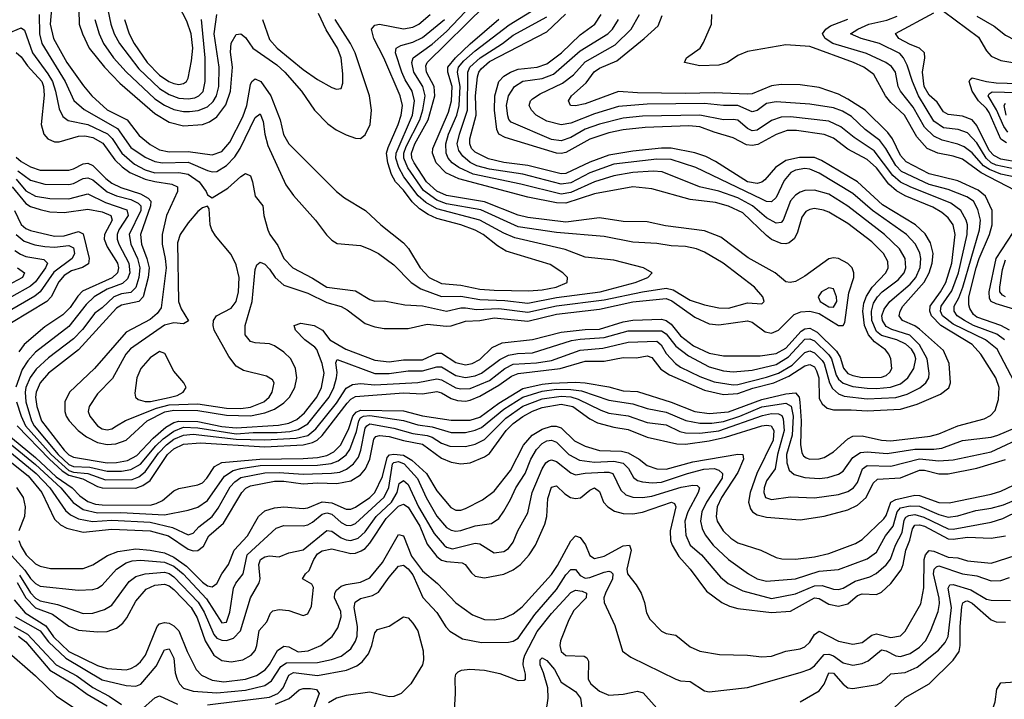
# Model space of a CAD drawing. Header units: inches. Extents: x 884549 to 1028252, y 526810 to 653624.
# Tile 572 of 656: x 964464 to 968584, y 550685 to 553529. Entities that reach past the tile are written whole.
import ezdxf

# ---------------------------------------------------------------- set-up
doc = ezdxf.new("R2010")
doc.units = ezdxf.units.IN
doc.header["$MEASUREMENT"] = 0
doc.layers.add('A9565', color=7, linetype='Continuous')

msp = doc.modelspace()

# ---------------------------------------------------------------- linework, layer by layer
at = {"layer": 'A9565', "color": 5}
for points, elevation in [([(964710.1, 553630), (964713.3, 553510), (964727, 553470), (964755.7, 553410), (964819, 553330), (964883.1, 553263.1), (965030, 553136.5), (965090, 553099.6), (965150, 553084.8), (965230, 553090.7), (965258.4, 553101.6), (965290, 553123), (965327.4, 553172.6), (965345.9, 553230), (965354.4, 553330), (965346.8, 553393.2), (965349.3, 553430.7), (965370, 553466.4), (965390, 553470.2), (965410, 553454.3), (965440.5, 553410), (965539.9, 553339.9), (965573.9, 553310), (965643.1, 553230), (965698.1, 553150), (965753.3, 553093.3), (965788.5, 553068.5), (965830, 553047.5), (965870, 553033.3), (965890, 553032.4), (965910, 553046.8), (965931.4, 553090), (965936, 553150), (965927.8, 553210), (965868.7, 553390), (965849, 553430), (965784.3, 553530)], 2620), ([(964410.9, 553469.1), (964470, 553494.4), (964485.1, 553485.1), (964517.8, 553390), (964582.9, 553302.9), (964602.1, 553270), (964615, 553230), (964630, 553155.3), (964644.4, 553124.4), (964667.4, 553107.4), (964750, 553090.5), (964831.6, 553051.6), (964851.7, 553031.7), (964892.3, 552970), (964944.6, 552924.6), (964990, 552900.7), (965030, 552888.7), (965130, 552888.9), (965170, 552882.4), (965214.8, 552850), (965245.4, 552810), (965250, 552795.8), (965270, 552784), (965335.3, 552824.7), (965390, 552872.9), (965410, 552885.3), (965430, 552875.8), (965439, 552850), (965449.3, 552790), (965481.8, 552750), (965485.5, 552710), (965503.3, 552650), (965511.8, 552630), (965544.2, 552584.2), (965570, 552529.2), (965607.6, 552490), (965690, 552447.7), (965750, 552409.3), (965870, 552393.9), (965930, 552357.7), (965950, 552351), (965990, 552352.6), (966075.5, 552335.5), (966150, 552331.1), (966250, 552309.7), (966310, 552322.9), (966330, 552322.9), (966375.7, 552315.7), (966470, 552320.5), (966590, 552304.8), (966710, 552331.9), (966910, 552356.3), (967070, 552390.6), (967170, 552406.1), (967198.7, 552398.7), (967270, 552355.7), (967330, 552336.1), (967390, 552322.8), (967430, 552321.7), (967510, 552344.5), (967570, 552340.3), (967579.7, 552350), (967574.6, 552370), (967539.3, 552410), (967408.1, 552510), (967330, 552555.8), (967296.4, 552570), (967250, 552579.9), (967190, 552582.2), (967130, 552592.9), (967030, 552597.4), (966910, 552621.3), (966710, 552638.1), (966550, 552662.9), (966393.9, 552733.9), (966250, 552758.9), (966210, 552773.4), (966154.4, 552814.4), (966088.9, 552908.9), (966071.9, 552950), (966071.8, 552970), (966081.3, 552998.7), (966138.6, 553110), (966152, 553152), (966160.4, 553210), (966151.2, 553250), (966113, 553310), (966105.1, 553350), (966110.2, 553369.8), (966190, 553426.9), (966250, 553478.9), (966355.6, 553590)], 2540), ([(964450, 553391.7), (964470, 553374), (964496.5, 553336.5), (964556.5, 553270), (964563.9, 553250), (964567, 553213), (964554.2, 553090), (964565.4, 553050), (964582.5, 553030), (964610, 553018.3), (964630, 553017.2), (964710, 553041.6), (964737.2, 553042.8), (964770, 553036), (964812.5, 553012.5), (964862.4, 552942.4), (964892.7, 552912.7), (964925.5, 552890), (964990, 552861.6), (965030, 552851.3), (965101.4, 552841.4), (965124.5, 552830), (965124.4, 552810), (965079.3, 552710), (965060.4, 552630), (965060, 552590), (965073.7, 552530), (965076.9, 552490), (965056.7, 552323.3), (965040.4, 552299.6), (965010, 552274.7), (964910, 552221.1), (964777.5, 552070), (964672.5, 551970), (964652.9, 551930), (964653, 551890), (964659.4, 551870), (964671, 551850), (964709.6, 551810), (964744, 551784), (964790, 551759.8), (964830, 551750.9), (964866.2, 551753.8), (964910.1, 551769.9), (964997.5, 551850), (965071.4, 551888.6), (965110, 551894.5), (965210, 551893.7), (965330, 551874.7), (965430, 551871.5), (965490, 551883.7), (965530, 551899.9), (965570, 551925.6), (965592.8, 551950), (965616.4, 551990), (965624.2, 552030), (965618.6, 552070), (965598.8, 552110), (965570, 552138.3), (965530, 552164), (965510, 552172.3), (965450, 552176.7), (965430, 552182.5), (965408.3, 552210), (965408.5, 552250), (965436.7, 552350), (965450, 552483.1), (965456.5, 552503.5), (965470, 552514.2), (965490, 552505.4), (965510, 552484.9), (965533.6, 552450), (965570, 552418.8), (965670, 552385.1), (965750, 552345.1), (965810, 552328.5), (965834.9, 552314.9), (965910, 552258.1), (965950, 552244.4), (965990, 552236.9), (966090, 552236.2), (966170, 552255.1), (966250, 552246.2), (966270, 552247.8), (966330, 552268), (966390, 552270.5), (966450, 552280.8), (966590, 552267.8), (966710, 552296.7), (966890, 552317.3), (967030, 552348.3), (967170, 552361.9), (967193.2, 552353.2), (967290, 552284), (967350, 552255.8), (967390, 552251.9), (967510, 552268.7), (967530, 552263.1), (967583.3, 552223.3), (967610, 552216.9), (967639.9, 552230), (967704.6, 552295.4), (967733, 552307), (967770, 552308.7), (967810, 552299.9), (967890, 552249.7), (967910, 552249.1), (967917.6, 552262.4), (967934, 552386), (967954.5, 552450), (967954.9, 552470), (967947.5, 552490), (967930, 552509.4), (967890, 552530.4), (967870, 552532.8), (967850, 552527.8), (967750, 552455.4), (967710, 552432.9), (967688.9, 552428.9), (967670, 552432.8), (967625.2, 552470), (967512.6, 552532.6), (967398.4, 552618.4), (967330, 552645.6), (967166.9, 552666.9), (967090, 552682.9), (966990, 552684.3), (966890, 552699.6), (966750, 552681.9), (966590, 552701.5), (966550, 552711.5), (966410, 552766.9), (966250, 552794), (966210, 552811.5), (966166, 552850), (966114.6, 552930), (966105.9, 552950), (966103.9, 552970), (966118.2, 553010), (966173.8, 553110), (966201, 553210), (966198.3, 553250), (966166.6, 553310), (966164.1, 553335.9), (966170, 553350), (966414.1, 553590)], 2520), ([(964598.5, 553590), (964592.5, 553510), (964605.6, 553450), (964661.9, 553350), (964732, 553252), (964766.9, 553210), (964830, 553151.9), (964913.5, 553110), (964964, 553044), (965010, 553006.1), (965050, 552984.2), (965090, 552975.4), (965170, 552978), (965270, 552962.9), (965310, 552977.3), (965343.5, 553016.5), (965397.5, 553122.5), (965415.1, 553170), (965430, 553257.2), (965436.2, 553270), (965450, 553282), (965473.6, 553270), (965515.6, 553210), (965553.9, 553110), (965568.6, 553048.6), (965590, 553009.5), (965789.7, 552809.7), (965823.7, 552783.7), (965911.1, 552730), (965975.6, 552670), (966070, 552595.7), (966091.2, 552571.2), (966139.7, 552490), (966177.4, 552450), (966230, 552425), (966310, 552417.9), (966390, 552401.5), (966450, 552396.6), (966595.1, 552395.1), (966650, 552398.9), (966709.7, 552410), (966754.8, 552430), (966756.8, 552450), (966736.5, 552470), (966684.1, 552504.1), (966500.2, 552560.2), (966463.1, 552583.1), (966403.6, 552630), (966370, 552648.2), (966310, 552670.2), (966210, 552697.7), (966173.8, 552713.8), (966137.8, 552737.8), (966106.6, 552766.6), (966070, 552815.9), (966036.3, 552850), (966020.9, 552880.9), (966004.5, 552930), (965999.8, 552970), (966006.2, 552993.8), (966048.7, 553090), (966060.5, 553130), (966065.6, 553170), (966056.4, 553210), (965988, 553370), (965946.6, 553450), (965935.9, 553490), (965950, 553506.6), (965969.9, 553510.1), (966070, 553491.2), (966110, 553497.9), (966134.1, 553510), (966181.4, 553550)], 2580), ([(964402.6, 551802.6), (964530, 551697.6), (964616.8, 551616.8), (964684.7, 551570), (964716.8, 551536.8), (964750, 551513.3), (964782.2, 551502.2), (964810, 551498.9), (965010, 551498.3), (965035.6, 551504.4), (965062.5, 551517.5), (965110, 551557.2), (965130, 551567), (965210, 551582.5), (965228.8, 551591.2), (965247.5, 551610), (965280.2, 551659.8), (965310, 551676.2), (965469.4, 551690.6), (965650, 551693.1), (965710, 551697.5), (965750, 551706.1), (965779, 551721), (965807.6, 551750), (965842.1, 551817.9), (965858.4, 551870), (965872.9, 551887.1), (965890, 551895.3), (966070, 551891.7), (966150, 551871.3), (966270, 551853.6), (966350, 551852.6), (966390, 551866.5), (966470, 551924.6), (966570, 551985.3), (966650, 552003.6), (966690, 552008), (966790, 552012.4), (966829.9, 552009.9), (966930, 551992.9), (966990, 551975.8), (967050, 551972.8), (967190, 551928.6), (967290, 551890.1), (967350, 551881.7), (967430, 551887.6), (967570, 551940.4), (967670, 551963.8), (967710, 551967.8), (967726.2, 551950), (967729.2, 551929.2), (967734.2, 551850), (967732.1, 551752.1), (967736.5, 551716.5), (967743.6, 551703.6), (967755.3, 551695.3), (967770, 551690.6), (967810, 551692.2), (967830, 551697.5), (967870, 551720.1), (967930, 551775.3), (967950, 551786.3), (967990, 551787.3), (968070, 551769.8), (968110, 551767), (968273.7, 551786.3), (968310, 551795.7), (968390, 551830), (968500.5, 551859.5), (968526.9, 551873.1), (968546.4, 551893.6), (968560.1, 551939.9), (968563, 551990), (968549.5, 552030), (968486.1, 552130), (968449.9, 552170), (968319.4, 552250), (968279.2, 552290), (968272.1, 552310), (968274.6, 552330), (968317.9, 552390), (968339.7, 552430), (968365.4, 552510), (968378.8, 552630), (968369.9, 552670), (968350, 552699.5), (968322.5, 552722.5), (968284.8, 552744.8), (968170, 552791.6), (968132.8, 552812.8), (968101.4, 552841.4), (968050, 552909.3), (968010, 552944.6), (967930, 552987.7), (967870, 553033.7), (967830, 553048.8), (967714.8, 553065.2), (967675.1, 553064.9), (967630, 553049.2), (967552.6, 553007.4), (967530, 553002.1), (967505.6, 553005.6), (967450, 553034.7), (967370, 553057.8), (967310, 553081.2), (967264.4, 553084.4), (967082, 553078), (966990, 553068.5), (966930, 553055.4), (966850, 553028.7), (966750, 552973.9), (966730, 552968.8), (966710, 552970), (966495.6, 553035.6), (966470, 553049.5), (966461, 553070), (966451.7, 553150), (966452.2, 553210), (966469.9, 553270), (966490, 553293), (966517.5, 553310), (966550, 553322.1), (966630, 553330), (966670, 553344.5), (966731, 553390), (966810, 553466.1), (966870.9, 553510), (966898, 553550)], 2380), ([(964454.3, 551830), (964589.8, 551690), (964641.8, 551641.8), (964670, 551623.1), (964728.3, 551608.3), (964790, 551575.6), (964810, 551570.2), (964950, 551568.3), (964979.9, 551580.1), (965010, 551601.3), (965082.6, 551710), (965110, 551733.9), (965150, 551753.1), (965221.2, 551758.8), (965490, 551741.6), (965650, 551750.5), (965690, 551760.3), (965709.7, 551770.3), (965730.6, 551789.4), (965835, 551925), (965850, 551941.6), (965870, 551952.6), (966070, 551967.2), (966150, 551962.8), (966210, 551973.9), (966230, 551968.2), (966270, 551943.7), (966296.1, 551936.1), (966330, 551933.3), (966350, 551936.5), (966390, 551954.2), (966470, 551999.2), (966522.8, 552037.2), (966550, 552048.7), (966726.6, 552070), (966830, 552100.6), (966910, 552100.6), (966990, 552115.2), (967045.8, 552114.2), (967090, 552122.2), (967110, 552115.7), (967147.3, 552067.3), (967182.8, 552042.8), (967330, 551978.3), (967410, 551960.4), (967470, 551965.3), (967532.7, 551987.3), (967619.9, 552010), (967683.2, 552036.8), (967750, 552080), (967770, 552085.9), (967790, 552076.1), (967799.1, 552059.1), (967807.6, 552030), (967810, 551944.6), (967822.3, 551922.3), (967843.3, 551903.3), (967870, 551896), (967943.1, 551896.9), (968010, 551891.9), (968150, 551899.2), (968220.4, 551919.6), (968317.9, 551962.1), (968351.7, 551988.3), (968358.7, 552010), (968354.1, 552090), (968330, 552144.5), (968230, 552233.7), (968210, 552248.2), (968157.7, 552270), (968144.1, 552290), (968148.2, 552310), (968160.4, 552330), (968249.7, 552430.3), (968270.2, 552470), (968282.7, 552510), (968287, 552550), (968275.7, 552595.7), (968253.3, 552633.3), (968213, 552670), (968074.6, 552754.6), (967970.5, 552850.5), (967819.5, 552939.5), (967790, 552951.9), (967727.2, 552952.8), (967670, 552940.1), (967626.7, 552910), (967581.8, 552858.2), (967570, 552849.5), (967550, 552843.6), (967509.9, 552850), (967375.8, 552935.8), (967335.9, 552955.9), (967290, 552972.1), (967190, 552991.1), (967150, 552991.1), (967030, 552978.3), (966930, 552961.7), (966850, 552933.3), (966750, 552885.3), (966730, 552884.6), (966590, 552918.2), (966490, 552931.8), (966426.4, 552946.4), (966370, 552975.3), (966355.5, 552990), (966347.3, 553010), (966347.3, 553030), (966374.2, 553130), (966371.7, 553210), (966380.1, 553290), (966386, 553310), (966396.1, 553323.9), (966430, 553353.8), (966670, 553477.8), (966747.7, 553552.3)], 2420), ([(964456.9, 552896.9), (964510, 552857.2), (964570, 552841.1), (964670, 552839.7), (964690, 552844), (964730, 552864.6), (964750, 552867.7), (964770, 552858.9), (964830, 552808.8), (964870, 552791.9), (964930, 552776.4), (964960.8, 552760.8), (964971.1, 552750), (964971.3, 552730), (964923.1, 552630), (964929.1, 552590), (964956.8, 552530), (964967.2, 552490), (964963.6, 552450), (964950, 552409), (964930, 552388), (964890, 552381.2), (964858.8, 552370), (964810, 552323.5), (964778.9, 552301.1), (964727.2, 552232.8), (964690, 552194), (964585.4, 552114.6), (964533.7, 552066.3), (964507.9, 552032.1), (964490.7, 551990), (964487.3, 551970), (964489.6, 551930), (964514.2, 551850), (964525.7, 551830), (964625.5, 551710), (964670, 551667.1), (964690, 551659.5), (964757.3, 551657.3), (964830, 551639.8), (964890, 551640.3), (964930, 551646.4), (964970.2, 551669.8), (965033.9, 551746.1), (965065, 551775), (965110, 551807.7), (965150, 551823.6), (965210, 551821.5), (965370, 551796.8), (965442.1, 551802.1), (965541.2, 551801.2), (965594.3, 551805.7), (965630, 551814.2), (965670, 551838.2), (965759.7, 551950), (965779.4, 551990), (965790.6, 552030), (965793.2, 552053.2), (965787.4, 552092.6), (965792.8, 552107.2), (965950, 552048.3), (966010, 552048.2), (966090, 552060), (966150, 552059.4), (966210, 552076), (966230, 552076), (966290, 552040.4), (966330, 552032), (966370, 552038.7), (966397.4, 552050), (966473.3, 552106.7), (966510, 552125.1), (966548, 552132), (966610, 552134.6), (966773.9, 552186.1), (966810, 552192.9), (966910, 552198.5), (967010, 552227.3), (967150, 552227.4), (967170, 552214.8), (967210, 552162.6), (967262.7, 552122.7), (967350, 552077.1), (967410, 552060.1), (967450, 552055.1), (967530, 552062.3), (967630, 552086.9), (967681.9, 552118.1), (967750, 552191.9), (967770, 552194.3), (967790, 552184.8), (967850, 552126.9), (967861.4, 552110), (967881, 552041), (967890, 552025.1), (967910, 552008), (967950, 551994.3), (968010, 551986.6), (968050, 551985.3), (968108.5, 551991.5), (968150, 552005.4), (968180.7, 552030), (968206.4, 552070), (968214.5, 552110), (968208.6, 552130), (968195.4, 552150), (968171.8, 552171.8), (968134.5, 552190), (968070, 552207.9), (968050, 552224.4), (968030, 552269.9), (968028.1, 552310), (968037.6, 552342.4), (968054.2, 552370), (968072.7, 552390), (968140, 552440), (968165.3, 552470), (968172.6, 552490), (968169.1, 552530), (968146.2, 552570), (968083, 552630), (967930, 552748.5), (967850, 552798.3), (967790, 552815.8), (967750, 552814.5), (967730, 552807.2), (967710, 552795.2), (967690, 552771.1), (967659.6, 552690), (967650, 552679.9), (967630, 552677.7), (967590, 552699.7), (967530.7, 552750.7), (967470, 552783.1), (967390, 552811.2), (967309, 552829), (967153, 552893), (967115.3, 552895.3), (967030, 552889.4), (966950, 552875.4), (966870, 552850.7), (966770, 552806.4), (966730, 552799.2), (966560.8, 552840.8), (966362.3, 552882.3), (966301.4, 552910), (966274.2, 552930), (966257.8, 552950), (966248.8, 552970), (966247, 553010), (966258.9, 553050), (966293.8, 553130), (966302.8, 553170), (966307.7, 553250), (966296, 553310), (966300.5, 553330), (966322.7, 553357.3), (966370, 553398.4), (966512.5, 553507.5), (966623.6, 553576.4)], 2460), ([(964546.4, 553550), (964546.8, 553470), (964557.2, 553430), (964654.3, 553270), (964691.1, 553191.1), (964733.8, 553153.8), (964873.6, 553073.6), (964930, 552994.5), (964990, 552953.2), (965030, 552936.2), (965061.6, 552930), (965170, 552933), (965250, 552898.1), (965270, 552892.7), (965290, 552894), (965330, 552918.6), (965365.1, 552954.9), (965386.8, 552990), (965450, 553120.2), (965470, 553134.4), (965483.1, 553103.1), (965489.7, 553050), (965503, 553003), (965578.2, 552838.2), (965610, 552792.8), (965702.6, 552690), (965748.2, 552628.2), (965770, 552606.7), (965792.9, 552592.9), (965890, 552583.5), (965930, 552569.3), (965965.7, 552550), (966030, 552503.5), (966102.2, 552430), (966142.3, 552402.3), (966230, 552371.1), (966310, 552372.1), (966390, 552357.8), (966494, 552354), (966590, 552342.6), (966710, 552365.9), (966893.5, 552390), (967039.7, 552430), (967092.4, 552450), (967111.2, 552470), (967075.1, 552490), (966950, 552522.9), (966830, 552535.5), (966746.8, 552566.8), (966535.7, 552615.7), (966490, 552635.6), (966390, 552690), (966210, 552737.7), (966164.1, 552764.1), (966132.2, 552792.2), (966072, 552872), (966051.1, 552910), (966038.9, 552950), (966039.4, 552970), (966108.7, 553130), (966116.3, 553190), (966106.8, 553230), (966077.4, 553277.4), (966063.9, 553310), (966037.6, 553390), (966039.9, 553410), (966059.1, 553420.9), (966110, 553434.3), (966150, 553454.3), (966241.7, 553530)], 2560), ([(964778.9, 553530), (964797.3, 553470), (964815.5, 553430), (964857.4, 553370), (964910.4, 553310.4), (965030, 553198.5), (965070, 553170.9), (965110, 553153.7), (965150, 553144.9), (965175.7, 553144.3), (965211.6, 553148.4), (965250, 553164.6), (965273.7, 553186.3), (965288.3, 553210), (965298.3, 553250), (965298.8, 553330), (965278.6, 553470), (965289, 553551)], 2640), ([(964832.7, 553570), (964846.2, 553510), (964859.9, 553470), (964881.7, 553430), (964962.8, 553322.8), (965050, 553240.4), (965090, 553216.2), (965130, 553200.9), (965170, 553197.3), (965197.4, 553202.6), (965214, 553210), (965231.7, 553228.3), (965241.2, 553270), (965239.9, 553370), (965225, 553530)], 2660), ([(964903.4, 553530), (964923, 553470), (964943.1, 553430), (964997.8, 553350), (965050, 553297), (965089.1, 553270), (965110, 553262.1), (965130, 553258.3), (965150, 553261.4), (965162.4, 553270), (965170, 553283.6), (965183.5, 553356.5), (965188.4, 553410), (965181.9, 553470), (965163.5, 553523.4), (965130, 553586.8)], 2680), ([(965480.7, 553530), (965510, 553446.4), (965542.4, 553410), (965650, 553321), (965710, 553278.3), (965770, 553245), (965790, 553238.9), (965810, 553241.6), (965816.6, 553263.4), (965816.9, 553303.1), (965809.5, 553370), (965793.8, 553410), (965746.9, 553486.9), (965714.2, 553554.2)], 2640), ([(968585.4, 552190), (968552.7, 552212.7), (968456.1, 552250), (968418.3, 552270), (968387.5, 552290), (968374.3, 552310), (968374.7, 552330), (968394.7, 552365.3), (968410.5, 552409.5), (968481.1, 552650), (968484.3, 552690), (968474.1, 552734.1), (968454.8, 552770), (968428.1, 552788.1), (968350, 552818.2), (968270, 552839.9), (968154, 552894), (968130, 552918.3), (968089.2, 552990), (968063, 553023), (968002.8, 553070), (967944.4, 553124.4), (967906.8, 553146.8), (967870, 553160.7), (967770, 553174.9), (967630, 553185.6), (967590, 553177.8), (967550, 553148.3), (967530, 553143.2), (967470, 553169.4), (967410, 553169.7), (967330, 553178.5), (967090, 553175.1), (966970, 553166.4), (966870, 553135.7), (966770, 553095.7), (966730, 553089.2), (966670, 553104.2), (966626.1, 553130), (966605.7, 553150), (966595.9, 553170), (966602.4, 553190), (966610, 553197.9), (966641.6, 553218.4), (966736.4, 553263.6), (966781.1, 553298.9), (966830, 553352.6), (966956.7, 553423.3), (967023.5, 553490), (967058.2, 553550)], 2340), ([(968605.9, 552230), (968570, 552249.5), (968470, 552284), (968455.6, 552295.6), (968440.4, 552320.4), (968436.2, 552336.2), (968436.4, 552370), (968467, 552490), (968479.1, 552530), (968522.9, 552630), (968533.5, 552670), (968534.2, 552730), (968506.1, 552790), (968475.3, 552815.3), (968390, 552854.4), (968270, 552884.6), (968173.7, 552933.7), (968150, 552960.3), (968115.9, 553030), (968096.6, 553056.6), (968001.6, 553150), (967930, 553196.7), (967890, 553217.3), (967810, 553245.3), (967730, 553256.7), (967650, 553258.3), (967610, 553251.7), (967530, 553219.2), (967510, 553216.7), (967370, 553223), (967250, 553219.6), (967050, 553222.7), (966970, 553228.1), (966830, 553176.6), (966790, 553168.4), (966769.8, 553170), (966761, 553190), (966774, 553210), (966835.2, 553264.8), (966868.7, 553311.3), (966890, 553326.7), (966963.1, 553356.9), (967077.3, 553450), (967136.3, 553503.7), (967153.3, 553546.7)], 2320), ([(968630, 552813.6), (968488.2, 552888.2), (968410, 552944.8), (968370, 552958.6), (968306.2, 552970), (968262.1, 552990), (968218.2, 553038.2), (968167.2, 553130), (968110, 553182.7), (968087.4, 553210), (968039, 553299), (967996.5, 553330), (967953.6, 553350), (967770, 553416.4), (967670, 553423.5), (967510, 553395.2), (967470, 553378.7), (967425.6, 553350), (967390, 553338.2), (967310, 553335.4), (967246, 553350), (967254.5, 553370), (967311.1, 553410), (967326, 553434), (967359, 553510), (967360.2, 553550)], 2280), ([(968650, 552931.2), (968570, 552945.6), (968540.1, 552960.1), (968521.6, 552981.6), (968470, 553086.4), (968450, 553110.5), (968410, 553125.4), (968350, 553132), (968330, 553143.7), (968303.6, 553183.6), (968270, 553212.8), (968249.6, 553250), (968242.3, 553310), (968252, 553370), (968250.5, 553390.5), (968229.9, 553409.9), (968190, 553424.9), (968143.7, 553450), (968128.6, 553471.4), (968290, 553558)], 2220), ([(968330, 553564.9), (968476.2, 553456.2), (968510, 553399), (968530, 553376.8), (968570, 553357.9), (968611.6, 553351.6), (968690.1, 553350.1), (968730, 553356.5), (968752.1, 553367.9), (968783.9, 553396.1), (968810, 553408.6), (968930, 553426.8), (968974, 553446), (969027.7, 553490), (969070, 553534.4)], 2220), ([(964450, 552953.2), (964470, 552935.9), (964510, 552913.5), (964550, 552899.9), (964670, 552899.5), (964690, 552905), (964730, 552926.1), (964750, 552928.8), (964770, 552919.2), (964824.4, 552864.4), (964850, 552845.1), (964887.1, 552827.1), (964970, 552799.9), (965002.6, 552782.6), (965012.7, 552770), (965012.1, 552750), (964970.2, 552629.7), (964973.5, 552590), (964996.7, 552530), (965006.1, 552490), (965001.9, 552450), (964980.6, 552370), (964962.5, 552350), (964890, 552335), (964870, 552321.5), (964710, 552148), (964584.7, 552050), (964550.7, 552010), (964533.1, 551970), (964531, 551950), (964535.8, 551910), (964556.3, 551850), (964650, 551727.9), (964670, 551708.4), (964690, 551697.9), (964830, 551675.4), (964870, 551675.7), (964916.1, 551683.9), (964955.1, 551704.9), (965022.5, 551777.5), (965076.2, 551823.8), (965110, 551844.1), (965130, 551848.9), (965210, 551847.1), (965310, 551826.3), (965370, 551821.2), (965547.7, 551832.3), (965590, 551840.7), (965623.8, 551856.3), (965655.8, 551884.2), (965707.4, 551950), (965727, 551990), (965737.8, 552050), (965730.7, 552090), (965708.3, 552148.3), (965699.4, 552159.4), (965657.1, 552190), (965618.9, 552230), (965612.6, 552250), (965640.7, 552259.3), (965696.9, 552250), (965731.6, 552230), (965761.6, 552190), (965829.1, 552150), (965950, 552104.1), (966010, 552097.8), (966070, 552105.4), (966150, 552106.4), (966210, 552133.4), (966230, 552133.8), (966290, 552093.9), (966330, 552084.8), (966357.8, 552090), (966390, 552106.6), (966442.1, 552157.9), (966483, 552177), (966610, 552191.4), (966730, 552221.5), (966830, 552233.3), (966890, 552234), (966990, 552264.6), (967030, 552272), (967150, 552275.3), (967170, 552270.6), (967190, 552255.5), (967230, 552206.6), (967284.1, 552164.1), (967350, 552134.2), (967410, 552121.9), (967562.9, 552122.9), (967630, 552132.7), (967670, 552154.5), (967734.8, 552225.2), (967750, 552235.5), (967770, 552237.6), (967801, 552221), (967882, 552142), (967897.2, 552117.2), (967911.4, 552071.4), (967930, 552049.2), (967950, 552039.8), (967990, 552032), (968070, 552032.8), (968090, 552039.9), (968105.8, 552054.2), (968113.1, 552070), (968109.6, 552110), (968101.8, 552130), (968087.6, 552147.6), (968040.7, 552180.7), (968015.6, 552210), (967999.7, 552250), (967992.8, 552310), (967997.2, 552342.8), (968007.7, 552372.3), (968031, 552410), (968088.7, 552470), (968098.4, 552490), (968096.8, 552516.8), (968079.3, 552550), (968030, 552599.7), (967930, 552676.8), (967850, 552723.5), (967827.4, 552732.6), (967790, 552738.3), (967770, 552734.9), (967753.7, 552726.3), (967737.1, 552702.9), (967719.7, 552640.3), (967706.7, 552613.3), (967684.5, 552595.5), (967670, 552590.8), (967650, 552592.1), (967610, 552609.9), (967590, 552625.3), (967490, 552720.9), (967430, 552748.5), (967376, 552764), (967270, 552776), (967110, 552821.1), (967030, 552829.6), (966870, 552800.3), (966750, 552761.3), (966710, 552762.3), (966590, 552786.9), (966302.4, 552862.4), (966248, 552888), (966206.6, 552930), (966191.6, 552970), (966192.6, 552990), (966258.4, 553141.6), (966271.3, 553190), (966274.3, 553250), (966255.4, 553310), (966256.1, 553330), (966287.6, 553370), (966350, 553428.1), (966470, 553531.4)], 2480), ([(964451.3, 551930), (964470.2, 551870), (964488.2, 551830), (964596.1, 551710), (964670, 551642.2), (964690, 551635.3), (964750.1, 551630.1), (964824.2, 551604.2), (964934.6, 551605.4), (964963.2, 551616.8), (964990, 551636.7), (965044.9, 551715.1), (965078.1, 551750), (965110, 551773.1), (965150, 551791.2), (965190, 551794.3), (965370, 551773.3), (965490.5, 551770.5), (965621.8, 551778.2), (965670, 551789.1), (965703.1, 551816.9), (965790, 551923.8), (965830, 551987.7), (965857.1, 552002.9), (965890, 552007.3), (965950, 552001.2), (966130, 552010.8), (966210, 552025.6), (966230, 552022.1), (966290, 551989), (966310, 551983.8), (966350, 551985.8), (966430, 552019.7), (966494.7, 552070), (966530, 552088), (966626.6, 552093.4), (966690, 552102.5), (966810, 552146.4), (966904.9, 552155.1), (967010, 552179.8), (967130, 552183.5), (967148, 552168), (967170, 552132.9), (967208, 552090), (967230, 552075.4), (967310, 552035.4), (967370, 552013.2), (967450, 552000.9), (967470, 552002), (967590, 552032.7), (967639.7, 552050), (967696.1, 552083.9), (967750, 552137), (967770, 552142.7), (967790, 552135.1), (967822.6, 552102.6), (967830.1, 552089.9), (967852.3, 552010), (967866, 551986), (967890, 551963.2), (967914.1, 551954.1), (968010, 551942.2), (968130, 551948.1), (968178.3, 551961.7), (968231.2, 551988.7), (968256.4, 552010), (968268.1, 552030), (968270.5, 552050), (968262, 552110), (968229, 552169), (968188.4, 552208.4), (968113.3, 552233.3), (968090, 552245.4), (968074.4, 552270), (968072.2, 552290), (968081.8, 552318.2), (968105.7, 552350), (968190, 552422.3), (968213.8, 552450), (968232.3, 552492.3), (968235.5, 552530), (968231.6, 552551.6), (968212.5, 552590), (968174.8, 552630), (968032.2, 552730), (967950, 552802.1), (967810, 552887.2), (967770, 552903.8), (967750, 552906), (967710, 552899.5), (967690.8, 552890), (967663.8, 552856.3), (967630, 552785.6), (967610, 552766.7), (967590, 552768.9), (967570, 552777.6), (967293, 552910), (967190, 552944.6), (967130, 552945.9), (966950, 552924), (966850, 552888.8), (966770, 552846.9), (966730, 552840.9), (966570, 552882.8), (966430, 552903.2), (966377.9, 552917.9), (966350, 552931.6), (966318.2, 552958.2), (966302.1, 552982.1), (966295.4, 553010), (966304.5, 553050), (966338.3, 553150), (966339.6, 553310), (966348.2, 553330), (966390.8, 553370), (966484.7, 553430), (966530, 553464.3), (966670, 553541.3)], 2440), ([(968670.4, 551930), (968554.8, 552150), (968505.3, 552190), (968370, 552255), (968325.8, 552290), (968317.1, 552310), (968320.2, 552330), (968365.2, 552394.8), (968392.9, 552470), (968428.3, 552630), (968430, 552670), (968425.2, 552690), (968401.9, 552730), (968360.6, 552760.6), (968190, 552829.1), (968149.7, 552849.7), (968117.5, 552877.5), (968040.4, 552980.4), (967955.5, 553035.5), (967900.7, 553080.7), (967850, 553103.9), (967690, 553122.7), (967650, 553120.6), (967610, 553107.8), (967550, 553066.8), (967530, 553064), (967510, 553073.3), (967470, 553108), (967450, 553111.9), (967409.7, 553110.3), (967310, 553129), (967070, 553125.2), (966990, 553116.4), (966890, 553091.9), (966830, 553070.4), (966770, 553035.7), (966730, 553021.9), (966690, 553028.2), (966520.7, 553100.7), (966511.2, 553111.2), (966506.3, 553126.3), (966501.9, 553170), (966510, 553211), (966535.2, 553250), (966570, 553271.8), (966650, 553282.4), (966698.4, 553301.6), (966810, 553398.4), (966925.5, 553470), (966945, 553490), (966969.5, 553530)], 2360), ([(968630, 552869.5), (968570, 552882), (968521.8, 552901.8), (968497.6, 552917.6), (968450, 552971.9), (968416.9, 552996.9), (968390, 553008.3), (968324.5, 553024.5), (968290, 553041.7), (968250, 553079.9), (968202.6, 553162.6), (968149.5, 553230), (968140.7, 553250), (968129.3, 553309.3), (968112.9, 553332.9), (968089.2, 553349.2), (968007.9, 553387.9), (967867.5, 553430), (967835, 553450), (967824.2, 553470), (967837.1, 553490), (967857.1, 553502.9), (967930, 553531.6)], 2260), ([(968630, 552903.5), (968550, 552920.5), (968530, 552930), (968507.9, 552950), (968470, 553013.5), (968430, 553055.5), (968391.2, 553070), (968330, 553076.7), (968290, 553104.9), (968224.8, 553210), (968199.7, 553270), (968178.3, 553338.3), (968162.3, 553370), (968147.5, 553387.5), (968062.4, 553430), (967985.1, 553450), (967941.1, 553470), (967971.2, 553490), (968017.6, 553510), (968092.5, 553527.5), (968136.3, 553543.7)], 2240), ([(968470, 553543.1), (968542.3, 553502.3), (968590, 553464), (968630, 553442.7), (968670, 553432.7), (968710, 553437.3), (968790, 553471.5), (968901.3, 553498.7), (968970, 553534.3)], 2240), ([(968593.1, 553013.1), (968570, 553028.8), (968521, 553141), (968510, 553157.8), (968477, 553190), (968450, 553230), (968437, 553270), (968441.3, 553278.7), (968450, 553285.2), (968509.7, 553269.7), (968550, 553264.9), (968690, 553260.7)], 2180), ([(968598.7, 553058.8), (968581.7, 553081.7), (968551.1, 553151.1), (968516.5, 553210), (968521.1, 553218.9), (968532.9, 553227.1), (968690, 553222.9)], 2160), ([(968591.8, 553130), (968583.9, 553170), (968590, 553179.2)], 2140), ([(964450, 552862.2), (964490, 552812.9), (964530, 552790.9), (964590, 552780.6), (964670, 552778.7), (964750, 552800.6), (964823.5, 552763.5), (964913.2, 552733.2), (964918.1, 552710), (964879.2, 552650), (964872.2, 552630), (964872.4, 552610), (964878.9, 552590), (964921.7, 552510), (964925, 552470), (964915.8, 552444.2), (964894.8, 552425.2), (964830, 552400.9), (964776.3, 552370), (964742.1, 552337.9), (964670, 552245.8), (964530, 552137.2), (964498.3, 552101.7), (964474.6, 552065.4), (964448.4, 551991.6)], 2440), ([(964432.7, 552830), (964490, 552759.9), (964510, 552747.8), (964550, 552734.3), (964590, 552725), (964650, 552722.4), (964750, 552736.2), (964810, 552724.7), (964845.2, 552710), (964851.5, 552690), (964819.1, 552630), (964818.4, 552610), (964830, 552578.7), (964873.7, 552510), (964877.9, 552490), (964874.1, 552470), (964851.4, 552448.6), (964726.7, 552393.3), (964707.2, 552372.8), (964675, 552325), (964645.6, 552294.4), (964570, 552244), (964483.9, 552170), (964460.5, 552139.5)], 2420), ([(964443, 552730), (964470, 552672.5), (964490, 552655.5), (964510, 552646.7), (964610, 552622.6), (964650, 552625.1), (964710, 552642.1), (964730, 552633.5), (964755.3, 552530), (964752.5, 552507.5), (964727.5, 552492.5), (964681.7, 552478.3), (964650, 552458.1), (964627.7, 552432.3), (964595.8, 552370), (964577.5, 552350), (964430, 552260.8)], 2380), ([(964450, 552630.1), (964482.8, 552602.8), (964527.6, 552587.6), (964570, 552579.4), (964610, 552576.9), (964670, 552583.9), (964690, 552574.4), (964694.2, 552550), (964684.6, 552530), (964607.9, 552472.1), (964549.7, 552390.3), (964527.5, 552372.5), (964388.6, 552291.4)], 2360), ([(968670, 552304), (968550, 552339.6), (968529.3, 552349.3), (968522.3, 552362.3), (968520.8, 552390), (968550, 552529.1), (968621.8, 552638.2)], 2280), ([(964443.6, 552563.6), (964467.3, 552547.3), (964490, 552538.5), (964565.7, 552525.7), (964580.3, 552510), (964572.9, 552490), (964530, 552431.8), (964510, 552413.9), (964350, 552324.9)], 2340), ([(968590, 552368.9), (968576.7, 552376.7), (968566.2, 552390), (968565.1, 552410), (968576.9, 552483.1), (968590, 552524.6)], 2260), ([(964456, 552490), (964484.1, 552470), (964475.7, 552450), (964370, 552395)], 2320), ([(964430.2, 551750.2), (964530, 551667.7), (964636.4, 551570), (964688.2, 551508.2), (964730, 551479.3), (964790, 551465), (964887.7, 551467.6), (965070, 551456.5), (965170, 551476.3), (965210, 551488.7), (965250, 551516.9), (965321, 551619), (965357.5, 551642.5), (965390, 551651.7), (965470, 551663.3), (965710, 551664.8), (965767.4, 551672.6), (965797.1, 551682.9), (965830, 551707.8), (965845.6, 551730), (965874.1, 551805.9), (965883.1, 551850), (965890, 551863), (965902.5, 551870), (965930, 551872.2), (966070, 551852.1), (966130, 551833.5), (966190, 551825), (966270, 551801.8), (966330, 551801.4), (966370, 551811.3), (966396.7, 551823.3), (966490, 551899.6), (966570, 551950), (966650, 551975.1), (966710, 551982.5), (966770, 551982.2), (966815.4, 551975.4), (966930, 551936.8), (967030, 551922.1), (967090, 551902.1), (967170, 551886.2), (967252.1, 551852.1), (967310, 551840.4), (967361.2, 551841.2), (967410, 551848.2), (967478.4, 551870), (967570, 551909.1), (967670, 551924.3), (967691.9, 551911.9), (967700.4, 551870), (967697, 551790), (967672.8, 551710), (967674.3, 551674.3), (967683.8, 551643.8), (967705.3, 551625.3), (967750, 551613.1), (967810, 551609.7), (967846.3, 551613.7), (967890, 551627.2), (967910, 551640.1), (967950, 551696.6), (967982.5, 551717.5), (968010, 551720.1), (968093.9, 551713.9), (968210, 551731.8), (968290, 551731.3), (968323.5, 551736.5), (968410, 551768.9), (968530, 551782.4), (968556.8, 551790), (968630, 551821.3)], 2360), ([(964430, 551715.1), (964533.9, 551630), (964590.9, 551570), (964655.6, 551475.6), (964677.5, 551457.5), (964710, 551440.2), (964769.1, 551429.1), (964850, 551434.3), (965010, 551426.4), (965104.1, 551404.1), (965170, 551373.8), (965190, 551381), (965213.6, 551406.4), (965270, 551450.1), (965295.3, 551484.7), (965345.6, 551574.4), (965364.5, 551595.5), (965390, 551612.8), (965490, 551632.5), (965550, 551634.2), (965650, 551627.7), (965768.7, 551631.2), (965803.9, 551636.1), (965832.3, 551647.7), (965861.2, 551670), (965881.7, 551698.3), (965892.2, 551727.8), (965910, 551819.2), (965916.5, 551830), (965930, 551837.4), (966030, 551820.3), (966110, 551796.9), (966170, 551789), (966190, 551781.8), (966230, 551756.9), (966264.2, 551744.2), (966330, 551742.9), (966370, 551752.4), (966410, 551772.7), (966498.5, 551861.5), (966570, 551912.2), (966650, 551942.9), (966730, 551953.8), (966770, 551950.5), (966801.8, 551941.8), (966895.5, 551895.5), (966930, 551883), (967010.9, 551870.9), (967090, 551843.7), (967170, 551833.3), (967226.1, 551806.1), (967250, 551800.8), (967310, 551798.6), (967390, 551809.2), (967572.7, 551872.7), (967610, 551881), (967639.3, 551879.3), (967652.8, 551872.8), (967658.7, 551858.7), (967663.2, 551810), (967634.7, 551710), (967625.7, 551650), (967590, 551598.9), (967579.3, 551570), (967578, 551550), (967585, 551530), (967610, 551521.6), (967690, 551532.3), (967790, 551528), (967890, 551541.6), (967930, 551554.3), (967952.8, 551570), (967970, 551592.5), (967990.8, 551649.2), (968010, 551663.2), (968110, 551660.5), (968230, 551691.1), (968310, 551682.6), (968370, 551687.2), (968530, 551720.3), (968679.2, 551790)], 2340), ([(964410, 551691.4), (964499.7, 551619.7), (964557.6, 551550), (964610, 551439.6), (964635.2, 551415.2), (964661.8, 551401.8), (964730, 551385.2), (964850, 551397), (965010, 551390), (965087.3, 551370), (965170, 551314.1), (965190, 551306.8), (965210, 551308.2), (965233.6, 551326.4), (965256.3, 551370), (965317.4, 551422.6), (965393.5, 551550), (965411.2, 551568.8), (965430, 551578.3), (965530, 551598.2), (965570, 551597.5), (965650, 551586.4), (965710, 551591.2), (965791.6, 551588.4), (965850, 551599.8), (965890, 551624.5), (965911, 551650), (965930.2, 551690), (965946.6, 551773.4), (965954.6, 551785.4), (965970, 551789.8), (966010, 551785.5), (966070, 551768), (966150, 551753), (966230, 551693.9), (966270, 551677.6), (966310, 551670.1), (966350, 551674.7), (966410, 551700.1), (966430, 551714.2), (966499.6, 551810), (966530, 551839.8), (966570, 551868.2), (966610, 551891.1), (966650, 551906), (966730, 551920.5), (966778.3, 551910), (966850, 551858.7), (966882.8, 551842.8), (966950, 551823.9), (967010, 551814.3), (967090, 551781.9), (967213.6, 551753.6), (967250, 551753.1), (967350, 551767.5), (967417.5, 551782.5), (967570, 551829.8), (967590, 551832.7), (967609.2, 551829.2), (967620.2, 551810), (967616.8, 551770), (967549.3, 551630), (967521.4, 551550), (967514.2, 551510), (967522.3, 551482.3), (967531, 551470), (967550, 551456.7), (967590, 551447.9), (967730, 551436.9), (967830, 551451.3), (967930, 551477.5), (967970, 551497.9), (968006.3, 551530), (968035.6, 551590), (968053.3, 551606.7), (968150, 551612.6), (968230, 551643.5), (968250, 551644.7), (968310, 551628.8), (968350, 551628.8), (968470, 551651.9), (968590, 551688.4)], 2320), ([(964460.6, 551350), (964470, 551325), (964491.5, 551290), (964530, 551252.7), (964550, 551242.6), (964593.2, 551233.2), (964730, 551232.6), (964770, 551247.4), (964832.5, 551287.5), (964875.8, 551304.2), (964950, 551315.2), (965010, 551310), (965070, 551298.2), (965110, 551280.3), (965162, 551242), (965230, 551174.8), (965250, 551160.7), (965270, 551155.3), (965289.6, 551170.4), (965310.2, 551209.8), (965338.5, 551250), (965362.2, 551310), (965417.6, 551370), (965464.2, 551450), (965490, 551474.4), (965530, 551486.7), (965570, 551490.8), (965650, 551483.8), (965670, 551486.8), (965730, 551511.6), (965770, 551507.4), (965830, 551481.6), (965850, 551481.2), (965870, 551489.1), (965930, 551529.5), (965950.2, 551550), (965983, 551617), (966002.4, 551697.6), (966011.8, 551708.2), (966030, 551711.4), (966070, 551706.7), (966106, 551686), (966166.2, 551630), (966210, 551557.1), (966267.8, 551487.8), (966290, 551476.4), (966310, 551477.1), (966330, 551483.1), (966400.4, 551519.6), (966450, 551555.7), (966517.6, 551642.4), (966572, 551748), (966608.8, 551790), (966650, 551815.9), (966690, 551827.9), (966708.8, 551828.8), (966730, 551821.3), (966786.5, 551766.5), (966830, 551744.1), (966890, 551726.6), (966983.1, 551723.1), (967010, 551716.5), (967057.2, 551690), (967090, 551663.6), (967130, 551649.2), (967170, 551647.7), (967281.5, 551678.5), (967470, 551711.3), (967490, 551710), (967493.6, 551690), (967470, 551635), (967401.4, 551530), (967382.4, 551490), (967378.5, 551450), (967382.6, 551430), (967407.6, 551390), (967439.8, 551359.8), (967470, 551340.7), (967565.3, 551310), (967630, 551278.8), (967653.3, 551273.3), (967711.2, 551271.2), (967790, 551281.7), (967850, 551295.9), (967962.4, 551337.6), (967990, 551354), (968080, 551440), (968090, 551454.5), (968109.8, 551510.2), (968130, 551521.9), (968210, 551539.2), (968230, 551538), (968310, 551509.3), (968353, 551507), (968530, 551543.5), (968570, 551556.1), (968650, 551593.5)], 2280), ([(964430, 551287.6), (964485.4, 551225.4), (964510, 551190.4), (964530, 551170.1), (964550, 551158.2), (964710, 551141.3), (964770, 551144.9), (964790, 551150.6), (964810, 551163.1), (964869.4, 551230), (964910, 551256.7), (964935.4, 551264.6), (964970, 551267.6), (965070, 551258.9), (965110, 551242.3), (965147.9, 551210), (965245.6, 551105.6), (965310, 551004.7), (965330, 551007.8), (965343.8, 551050), (965359.4, 551150), (965369, 551171), (965399.7, 551210), (965415.7, 551290), (965538.3, 551401.7), (965570, 551411.9), (965650, 551410.5), (965670, 551415.6), (965690, 551426.4), (965730, 551460.1), (965750, 551465.8), (965770, 551459.4), (965810, 551424.7), (965830, 551414.2), (965850, 551412.9), (965870, 551420.6), (965990, 551530.8), (966008.8, 551571.2), (966025.1, 551670), (966030, 551676.7), (966050, 551680.1), (966073, 551670), (966128.7, 551608.7), (966165.3, 551530), (966210, 551452.3), (966250, 551404.1), (966270, 551393.1), (966290, 551389.2), (966310, 551391.3), (966370, 551410.8), (966439.1, 551420.9), (966470, 551442.2), (966490, 551472), (966518.8, 551521.2), (966540.3, 551570), (966579.9, 551630), (966603.4, 551690), (966627.2, 551730), (966650, 551755.1), (966670, 551766.8), (966690, 551770.1), (966710, 551761.5), (966761.9, 551710), (966806.5, 551686.5), (966870, 551676.9), (966950, 551681.9), (966990, 551672.9), (967011.5, 551651.5), (967033.3, 551613.3), (967050, 551601.5), (967070, 551595.2), (967111.5, 551591.5), (967150, 551594), (967258.7, 551630), (967327.6, 551647.6), (967370, 551650.9), (967390, 551644.6), (967405.7, 551630), (967404.3, 551610), (967337.9, 551510), (967319.4, 551470), (967313.3, 551430), (967319.7, 551399.7), (967333, 551373), (967366.2, 551330), (967430, 551270.7), (967514.4, 551210), (967550.1, 551190.1), (967590, 551179.9), (967710, 551190.1), (967810, 551220.8), (967890.9, 551229.1), (968010, 551272.5), (968050, 551300.9), (968087.9, 551370), (968119.8, 551410), (968135.7, 551470), (968150, 551486.9), (968190, 551495), (968230, 551494.1), (968310, 551458.2), (968350, 551448.1), (968390, 551453.4), (968464.8, 551475.2), (968530, 551484.7), (968580.3, 551499.7), (968749.2, 551570.8)], 2260), ([(964464.1, 551204.1), (964510, 551130.9), (964530, 551108.8), (964550, 551097.9), (964622.3, 551082.3), (964730, 551043.8), (964770, 551045.6), (964819.1, 551060.9), (964850, 551079.5), (964922.4, 551177.6), (964950, 551199.7), (964989.7, 551210.3), (965070, 551216.8), (965090, 551211.2), (965110, 551197.6), (965211.2, 551091.2), (965237, 551050), (965276.3, 550956.3), (965290, 550941.2), (965310, 550932.3), (965330, 550931.9), (965358.6, 550941.4), (965388.5, 550971.5), (965430, 551110.3), (965466.7, 551173.3), (965470.5, 551190), (965465, 551250), (965472.7, 551270), (965490, 551281.8), (965510, 551285.9), (965550, 551281.7), (965590, 551298.1), (965650, 551310.1), (965750, 551391.7), (965770, 551389), (965810, 551360.8), (965830, 551352.3), (965850, 551350.3), (965880.5, 551359.5), (965910, 551386), (965956.5, 551450), (966020, 551510), (966043.9, 551550), (966052.4, 551587.6), (966070, 551601.4), (966090, 551584.7), (966133.6, 551490), (966199, 551379), (966240.1, 551330), (966250, 551322.4), (966275.2, 551315.2), (966370, 551338.6), (966390, 551335.9), (966450, 551298), (966490, 551304.1), (966510, 551316.8), (966530, 551342.4), (966549.4, 551390), (966590, 551465.3), (966609.2, 551550), (966650.9, 551649.1), (966665.4, 551674.6), (966676.5, 551683.5), (966690, 551687.6), (966710, 551679.7), (966770, 551632.4), (966790, 551624.8), (966830, 551632.2), (966910, 551636.1), (966930, 551636.1), (966946.3, 551630), (966980, 551560), (967001, 551541), (967030, 551530.5), (967070.1, 551530.1), (967110, 551535.9), (967232.7, 551572.7), (967281.5, 551581.5), (967299.4, 551579.4), (967309.3, 551570), (967302.7, 551550), (967260.1, 551470), (967247.9, 551430), (967251.5, 551371.5), (967270, 551330.8), (967317.8, 551290), (967396.3, 551196.3), (967429.4, 551170), (967490, 551139.7), (967610, 551107.7), (967710, 551126.9), (967790, 551160.8), (967821.8, 551161.8), (967870, 551146), (967890, 551145.2), (967910, 551150.5), (967960.5, 551179.5), (968021.8, 551198.2), (968047.8, 551212.2), (968090, 551247.9), (968108.8, 551271.2), (968129.2, 551330.8), (968156.8, 551383.2), (968165.7, 551434.3), (968172.4, 551447.6), (968184.9, 551455.1), (968210, 551457.9), (968248, 551448), (968350, 551398), (968370, 551396.6), (968530, 551426), (968578.7, 551441.3), (968650, 551476.9)], 2240), ([(964451.5, 551571.5), (964478.5, 551530), (964487.7, 551490), (964484.9, 551450), (964460.7, 551390)], 2280), ([(964454.2, 551174.2), (964490, 551110), (964530, 551068), (964601.7, 551041.7), (964670, 550991.9), (964710, 550974.1), (964790, 550967.7), (964830, 550969.2), (964870, 550982.9), (964896.5, 551003.5), (964913.4, 551026.6), (964950, 551095.8), (964993.6, 551146.4), (965030, 551162.9), (965070, 551167.1), (965090, 551160.1), (965110, 551145), (965181.4, 551070), (965206.7, 551026.7), (965240.1, 550930), (965277.4, 550870), (965310, 550847.7), (965350, 550841.7), (965397.9, 550850), (965433.5, 550870), (965449.4, 550890), (965457.4, 550910), (965467, 550973), (965498.4, 551010), (965514.3, 551045.7), (965524.1, 551055.9), (965550, 551061.5), (965590, 551057.3), (965650, 551035.3), (965670, 551042.6), (965685.6, 551074.4), (965693.2, 551153.2), (965686.8, 551166.8), (965647.3, 551190), (965659.8, 551210), (965676.4, 551223.6), (965694.6, 551270), (965710, 551293.9), (965730, 551306.1), (965770, 551315.3), (965850, 551295.4), (965870, 551297.1), (965894, 551306), (965910, 551316.4), (965930, 551339.2), (965998.1, 551441.9), (966050, 551493.3), (966070, 551501.4), (966090, 551489.4), (966139.2, 551410), (966170, 551333.8), (966210, 551282.4), (966230, 551268.2), (966250, 551261.8), (966316.6, 551256.6), (966328.8, 551248.8), (966354.3, 551214.3), (966370, 551201.1), (966410, 551194), (966490, 551209), (966530, 551226.9), (966560.1, 551250), (966596.9, 551290), (966622.3, 551330), (966661.8, 551418.2), (966669.9, 551450), (966674.2, 551525.8), (966690, 551572.4), (966710, 551578.2), (966744.9, 551544.9), (966769.7, 551529.7), (966790, 551525), (966811.2, 551528.8), (966850, 551561), (966870.1, 551570.1), (966890, 551555), (966906.7, 551510), (966925.4, 551490), (966953, 551473), (966990, 551462.2), (967030, 551461.2), (967070, 551468.3), (967192, 551510), (967204.2, 551504.2), (967210.1, 551490.1), (967185.8, 551390), (967187.5, 551350), (967194.4, 551330), (967222.9, 551282.9), (967269.6, 551230), (967337.6, 551137.6), (967402.7, 551090), (967434.5, 551074.5), (967470, 551065.6), (967610, 551047.9), (967690, 551054.6), (967790, 551109.4), (967810, 551107.6), (967850, 551083.2), (967890, 551075.7), (967930, 551084.6), (967970, 551119), (967990, 551126.7), (968050, 551124.2), (968070, 551133.2), (968110, 551170.1), (968152.4, 551227.6), (968161.5, 551250), (968172.5, 551310), (968188.7, 551351.3), (968200.7, 551399.3), (968210, 551413.8), (968230, 551414.8), (968250, 551409.7), (968350, 551357.1), (968370, 551355.7), (968430, 551363.6), (968530, 551359.9), (968590, 551368.9)], 2220), ([(964441, 551101), (964487.5, 551047.5), (964573.4, 550993.4), (964606.3, 550946.3), (964670, 550884.7), (964790, 550826.3), (964830, 550813.8), (964910, 550809.3), (964930, 550814.1), (964950, 550825.5), (964970, 550842.4), (964991.2, 550870), (965040.1, 550990), (965050, 551001.1), (965070, 551006.8), (965090, 551003.9), (965110, 550993.3), (965130, 550972), (965165.5, 550885.5), (965203, 550810), (965225.7, 550785.7), (965270, 550766.1), (965319, 550759), (965410, 550769.2), (965455.1, 550784.9), (965491.4, 550808.6), (965509.6, 550830.4), (965543.9, 550890), (965570, 550907.4), (965590, 550904.8), (965630, 550884.6), (965671.4, 550888.6), (965723.9, 550910), (965771.6, 550948.4), (965796.1, 550983.9), (965809.9, 551030), (965807.8, 551052.2), (965781.3, 551110), (965783.1, 551130), (965790, 551141.9), (965810, 551158.3), (965830, 551165.9), (965890, 551175.2), (965930, 551193.8), (965982.3, 551257.7), (966050, 551375.3), (966070, 551368.9), (966104.2, 551284.2), (966150, 551223.1), (966212.9, 551170), (966290, 551088.5), (966358.6, 551038.6), (966410, 551018.6), (966450, 551017.2), (966490, 551025.3), (966530, 551043.3), (966567.2, 551072.8), (966690, 551207), (966715, 551245), (966770, 551348.4), (966790, 551368.9), (966810, 551361.8), (966831.4, 551331.4), (966850, 551287), (966870, 551274.3), (966910, 551284), (966990, 551327.1), (967015.5, 551330), (967023, 551310), (967005.3, 551230), (967007.8, 551210), (967044, 551164), (967064.3, 551130), (967079.2, 551090), (967086.8, 551046.8), (967100.5, 551020.5), (967150, 550970.2), (967170, 550960.7), (967210, 550953.4), (967270, 550905), (967310, 550887.3), (967392.7, 550872.7), (967510, 550869.6), (967570, 550863.3), (967610, 550866), (967670, 550886.9), (967730, 550896.9), (967750, 550905), (967770, 550924.2), (967790, 550956.2), (967810, 550970.1), (967890, 550928.4), (967950, 550916.3), (967990, 550922.4), (968030, 550953.1), (968050, 550958.9), (968110, 550944.4), (968149.5, 550950.5), (968169.9, 550970.1), (968235.2, 551084.8), (968247.9, 551152.1), (968249.6, 551270.4), (968254.3, 551290), (968270, 551307.3), (968290, 551304.8), (968350, 551280.3), (968390, 551276.6), (968430, 551265.2), (968530, 551254.3), (968630, 551286.6)], 2180), ([(964447.3, 551030), (964550, 550971.3), (964585.2, 550925.2), (964657.8, 550857.8), (964810, 550767.4), (964910, 550743.7), (964950, 550740.7), (964971.6, 550748.4), (965035.4, 550824.6), (965070, 550891.9), (965090, 550895.9), (965110, 550857), (965115.6, 550795.6), (965123, 550770), (965132.6, 550750), (965150, 550732.6), (965190, 550719.7), (965290, 550712.2), (965410, 550723.9), (965490, 550742.5), (965517.8, 550762.2), (965556.9, 550823.1), (965581.4, 550838.6), (965710, 550839.6), (965768.8, 550851.2), (965810, 550865.5), (965850, 550896.2), (965870, 550928.4), (965876.5, 550950), (965878.2, 550990), (965864, 551070), (965868.1, 551091.9), (965890, 551107.4), (965940.6, 551119.4), (965966.5, 551133.5), (966010, 551195.7), (966050, 551242.5), (966070, 551246.7), (966090, 551231.7), (966110, 551206.3), (966150.8, 551110.8), (966210, 551048.6), (966247.9, 550987.9), (966263.8, 550970), (966317.7, 550937.7), (966396.8, 550923.2), (966510, 550924.8), (966530, 550928.9), (966550, 550941.2), (966619.3, 551040.7), (966710, 551144.7), (966750, 551206.6), (966770, 551228.1), (966790, 551228.6), (966810, 551203.4), (966830, 551192.6), (966850, 551195.1), (966910, 551217.3), (966930, 551221.9), (966938.4, 551218.4), (966946.9, 551210), (966944.4, 551190), (966915.7, 551130), (966909.2, 551110), (966910.6, 551090.6), (966954.2, 550994.2), (966987.3, 550887.3), (967021.8, 550861.8), (967210, 550769.3), (967230, 550762.8), (967270, 550759.3), (967330, 550721.3), (967350, 550716.6), (967510, 550735.3), (967730, 550797.2), (967770, 550811.7), (967790, 550825), (967830, 550872.9), (967850, 550874.7), (967870, 550866.7), (967910, 550838.1), (967950, 550828.2), (967990, 550835.7), (968014.1, 550845.9), (968070, 550893), (968090, 550888.6), (968130, 550867.9), (968150, 550865.1), (968190, 550877.3), (968230, 550903.4), (968254.2, 550930), (968275.5, 550970), (968307.4, 551052.6), (968313.3, 551086.7), (968311.9, 551108.1), (968288.1, 551210), (968290.3, 551229.7), (968300.6, 551239.4), (968310, 551243.5), (968410, 551209.8), (968470, 551202.1), (968530, 551181.1), (968570, 551182.4), (968605.7, 551194.3)], 2160), ([(967730, 550674.5), (967810, 550721.2), (967830, 550749.3), (967850, 550796), (967870, 550795.3), (967910, 550749.2), (967930, 550733.9), (967950, 550730.1), (968052.3, 550747.7), (968070, 550755.2), (968110, 550791.9), (968170, 550797.8), (968220.3, 550819.7), (968308.7, 550891.3), (968336.5, 550923.5), (968350, 550948.4), (968363.9, 551070), (968349.2, 551150), (968356.1, 551163.9), (968370, 551165.9), (968443.7, 551143.7), (968510, 551104.8), (968530, 551099.9), (968610, 551099)], 2140), ([(966280.6, 550590), (966287.5, 550710), (966286, 550774), (966289.2, 550790.8), (966299.1, 550800.9), (966312.6, 550807.4), (966348.6, 550811.4), (966410, 550807.8), (966473.4, 550793.4), (966550, 550764.7), (966575, 550765), (966580.5, 550770), (966581, 550790), (966571.1, 550830), (966571.9, 550850), (966578.1, 550870), (966630, 550969.7), (966690, 551044.4), (966770, 551132.5), (966790, 551142.3), (966818.4, 551138.4), (966836.2, 551130), (966834.3, 551110), (966783.4, 551056.6), (966761.8, 551018.2), (966727.6, 550930), (966725, 550910), (966730, 550886), (966750, 550868.3), (966826.1, 550866.1), (966838.2, 550858.2), (966844.6, 550844.6), (966842.9, 550770), (966854.7, 550750), (966890, 550718.8), (966930, 550703), (966990, 550707), (967050, 550719.8), (967072.9, 550712.9), (967176.6, 550596.6)], 2140), ([(968123.8, 550650), (968170, 550692.9), (968269.9, 550750.1), (968370, 550849.5), (968395, 550885), (968400.3, 550910), (968399.6, 550990), (968407.3, 551072.7), (968410.8, 551089.2), (968424, 551096), (968430, 551097.2), (968450, 551087.1), (968530, 551018.1), (968550, 551009.1), (968590, 551007.4)], 2120), ([(965250, 550662.1), (965510, 550694.1), (965544.3, 550710), (965557.7, 550722.3), (965566.7, 550733.3), (965590, 550786.9), (965610, 550798), (965710, 550784.7), (965832.2, 550807.8), (965874.6, 550825.4), (965897.7, 550842.3), (965924.1, 550875.9), (965938.2, 550910), (965950, 550963.1), (965962.1, 550977.9), (966010, 550991.3), (966070, 551031.1), (966090, 551026), (966110, 551004), (966130, 550971.5), (966152.2, 550887.8), (966154.3, 550850), (966149.4, 550830), (966101.6, 550750), (966060.7, 550710), (966030, 550696.8), (966010, 550696.3), (965930, 550715.7), (965830, 550700.9), (965790, 550689.9), (965756.5, 550670)], 2140), ([(964439.4, 550990), (964497.4, 550957.4), (964617.6, 550830), (964704, 550784), (964770, 550734.3), (964838.6, 550698.6), (964890, 550663.6)], 2140), ([(964459.5, 550950), (964490, 550926.3), (964590, 550807.7), (964690, 550748.9), (964746.3, 550706.3), (964830, 550657.5)], 2120), ([(964409.4, 550890), (964530, 550783), (964617.9, 550697.9), (964810, 550571.4)], 2080), ([(966667.5, 550632.5), (966675.7, 550690), (966673.8, 550733.8), (966656.5, 550796.5), (966642.4, 550830), (966642.2, 550850), (966650, 550858.9), (966670, 550847.2), (966702.5, 550810), (966730, 550757.5), (966790, 550718.1), (966810.5, 550690), (966816.6, 550650)], 2120), ([(968610, 550306.2), (968570, 550352.5), (968536.2, 550376.2), (968510, 550374.7), (968470, 550356.9), (968450, 550360.9), (968430, 550386.3), (968422.8, 550410), (968425, 550435), (968446.3, 550470), (968438.2, 550490), (968390, 550508.9), (968331.3, 550511.3), (968293.3, 550530), (968390, 550571.7), (968470, 550594.6), (968505.9, 550614.1), (968537.7, 550650), (968545.8, 550674.2), (968552.9, 550727.1), (968570, 550754.6), (968630, 550759.1)], 2080), ([(965535.5, 550664.5), (965591.4, 550688.6), (965634.5, 550725.5), (965650, 550730.7), (965681, 550730), (965705.9, 550725.9), (965717.1, 550710), (965687.6, 550630)], 2120), ([(964970, 550638.3), (965030, 550691.1), (965050, 550700.2), (965124.3, 550664.3)], 2140)]:
    msp.add_lwpolyline(points, dxfattribs=dict(at, elevation=elevation))
for points, elevation in [([(965250, 552749.2), (965230, 552741.3), (965210, 552726.3), (965170, 552679.1), (965136.3, 552630), (965125.1, 552594.9), (965128.5, 552350), (965139.6, 552319.6), (965170.4, 552269.6), (965150, 552257), (965110, 552260.2), (965070, 552251), (964928.3, 552151.7), (964908, 552130), (964852.2, 552027.8), (964790, 551963.8), (964754.5, 551910), (964751.1, 551890), (964758.2, 551870), (964790, 551829.5), (964810, 551816.6), (964830, 551812.2), (964850, 551817.3), (964870, 551829.4), (964907.5, 551852.5), (965037.2, 551902.9), (965090, 551917.2), (965210, 551921.4), (965330, 551903.7), (965390, 551902.8), (965430, 551907.8), (965485.7, 551930), (965508, 551950), (965520.5, 551970), (965529.8, 552009.8), (965522.2, 552022.2), (965497.1, 552037.1), (965401.6, 552061.7), (965370, 552079.8), (965339.8, 552119.8), (965277.7, 552230), (965273.7, 552250), (965275.8, 552270), (965287.6, 552290), (965350, 552322.3), (965370, 552350.3), (965380.3, 552390), (965382.5, 552450), (965370, 552503.1), (965350, 552546.3), (965284.2, 552624.2), (965268.3, 552650), (965261.4, 552670), (965256.9, 552736.9)], 2540), ([(967850, 552406.9), (967818.8, 552390), (967805.4, 552370), (967814.4, 552350), (967850, 552327.5), (967870, 552325.5), (967883.1, 552350), (967882.5, 552370), (967870, 552402.8)], 2540), ([(965050, 552140.2), (965010, 552114.3), (964971.7, 552070), (964954, 552030), (964945.6, 551965.6), (964949.4, 551950), (964960.4, 551940.4), (964990, 551931.2), (965011.4, 551931.4), (965090, 551948.3), (965123.3, 551956.7), (965148.1, 551970), (965160.4, 551990), (965151.1, 552010), (965110, 552057.8), (965071.6, 552131.6)], 2560)]:
    msp.add_lwpolyline(points, close=True, dxfattribs=dict(at, elevation=elevation))

doc.saveas('drawing.dxf')
